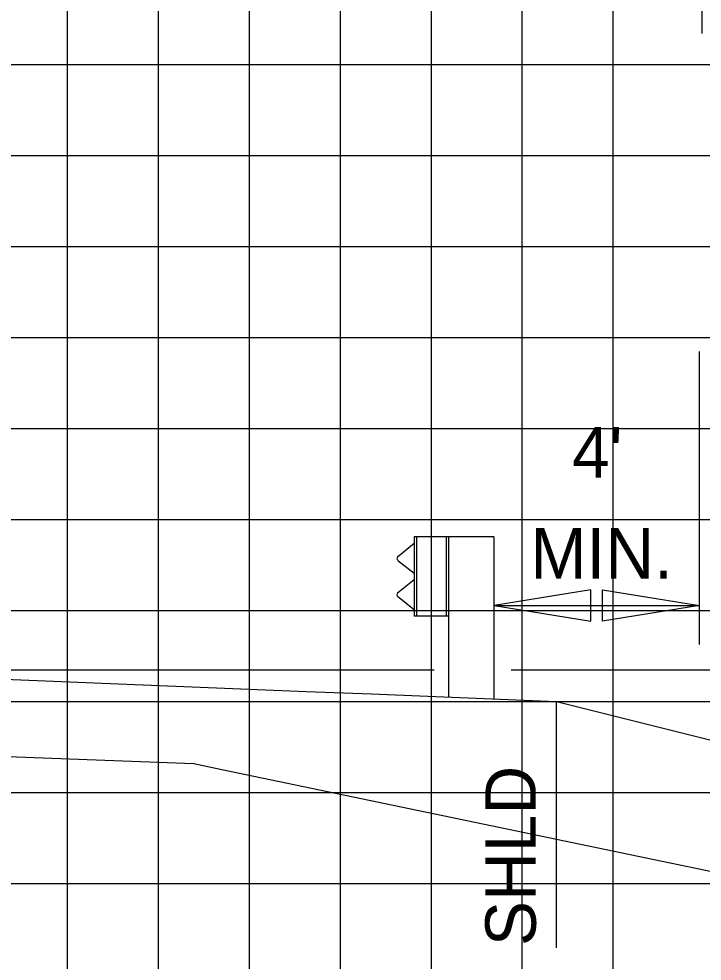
# Model space of a CAD drawing. Extents: x 1797809 to 2198143, y 249608 to 1237864.
# Drawn here: x 2195451.71 to 2195466.74, y 1237189.4 to 1237210.11 of the extents above; entities that cross this region are included whole.
import ezdxf

# ---------------------------------------------------------------- set-up
doc = ezdxf.new("R2010")
doc.units = 0
for name, color, linetype in [('29', 7, 'Continuous'), ('3', 7, 'Continuous'), ('DESIGN - SHEET - Light Grid', 7, 'Continuous'), ('DESIGN - TRAFFIC CONTROL PERMANENT - Signs', 7, 'Continuous'), ('GSDIMS', 7, 'Continuous'), ('GSSHT', 7, 'Continuous'), ('Level 55', 7, 'Continuous'), ('Level 61', 7, 'Continuous')]:
    doc.layers.add(name, color=color, linetype=linetype)

msp = doc.modelspace()

# ---------------------------------------------------------------- linework, layer by layer
at = {"layer": '29'}
for p, q in [((2195460.408, 1237198.73), (2195460.408, 1237196.98)), ((2195462.158, 1237198.73), (2195460.408, 1237198.73)), ((2195460.458, 1237198.73), (2195460.458, 1237196.98)), ((2195461.108, 1237198.73), (2195461.108, 1237196.98)), ((2195461.158, 1237198.73), (2195461.158, 1237195.205)), ((2195462.158, 1237198.73), (2195462.158, 1237195.165)), ((2195460.408, 1237198.58), (2195460.042, 1237198.281)), ((2195460.043, 1237198.21), (2195460.408, 1237197.925)), ((2195460.408, 1237197.785), (2195460.042, 1237197.486)), ((2195460.043, 1237197.415), (2195460.408, 1237197.13)), ((2195461.158, 1237196.98), (2195460.408, 1237196.98))]:
    msp.add_line(p, q, dxfattribs=at)
for centre in [(2195460.077, 1237198.247), (2195460.077, 1237197.452)]:
    msp.add_arc(centre, 0.05, 135, 226.6208, dxfattribs=at)
at = {"layer": '3'}
msp.add_line((2195466.679, 1237196.363), (2195466.679, 1237202.8), dxfattribs=at)
at = {"layer": 'DESIGN - SHEET - Light Grid'}
msp.add_lwpolyline([(2195447.18, 1237194.058), (2195453.801, 1237193.813), (2195455.56, 1237193.748), (2195456.172, 1237193.613), (2195466.949, 1237191.373), (2195471.031, 1237189.607), (2195471.579, 1237189.526), (2195473.786, 1237189.526), (2195475.283, 1237189.526), (2195476.924, 1237188.949), (2195478.068, 1237188.547), (2195481.273, 1237186.029), (2195482.94, 1237185.976), (2195483.149, 1237186.034), (2195483.25, 1237185.955), (2195486.794, 1237185.716)], dxfattribs=at)
at = {"layer": 'DESIGN - TRAFFIC CONTROL PERMANENT - Signs'}
msp.add_lwpolyline([(2195388.783, 1237193.149), (2195390.033, 1237193.149), (2195400.033, 1237193.606), (2195412.033, 1237194.155), (2195421.934, 1237194.607), (2195424.033, 1237194.703), (2195436.033, 1237195.252), (2195440.873, 1237195.473), (2195448.033, 1237195.8), (2195448.695, 1237195.774), (2195449.03, 1237195.76), (2195449.078, 1237195.712), (2195449.103, 1237195.687), (2195451.031, 1237195.61), (2195458.033, 1237195.33), (2195459.468, 1237195.273), (2195463.533, 1237195.11), (2195482.204, 1237190.443)], dxfattribs=at)
at = {"layer": 'GSDIMS'}
for p, q in [((2195466.738, 1237209.793), (2195466.738, 1237211.535)), ((2195460.845, 1237195.8), (2195448.033, 1237195.8)), ((2195468.328, 1237195.8), (2195462.542, 1237195.8)), ((2195463.533, 1237189.696), (2195463.533, 1237195.11))]:
    msp.add_line(p, q, dxfattribs=at)
for points in [[(2195462.164, 1237197.218), (2195464.292, 1237196.87), (2195464.292, 1237197.565)], [(2195466.679, 1237197.218), (2195464.55, 1237196.87), (2195464.55, 1237197.565)]]:
    msp.add_lwpolyline(points, close=True, dxfattribs=at)
at = {"layer": 'GSSHT'}
for p, q in [((2195452.783, 1237163.106), (2195452.783, 1237223.106)), ((2195454.783, 1237163.106), (2195454.783, 1237223.106)), ((2195456.783, 1237163.106), (2195456.783, 1237223.106)), ((2195458.783, 1237163.106), (2195458.783, 1237223.106)), ((2195460.783, 1237163.106), (2195460.783, 1237223.106)), ((2195462.783, 1237163.106), (2195462.783, 1237223.106)), ((2195464.783, 1237163.106), (2195464.783, 1237223.106)), ((2195388.783, 1237209.106), (2195518.783, 1237209.106)), ((2195388.783, 1237207.106), (2195518.783, 1237207.106)), ((2195388.783, 1237205.106), (2195518.783, 1237205.106)), ((2195388.783, 1237203.106), (2195518.783, 1237203.106)), ((2195388.783, 1237201.106), (2195518.783, 1237201.106)), ((2195388.783, 1237199.106), (2195518.783, 1237199.106)), ((2195388.783, 1237197.106), (2195518.783, 1237197.106)), ((2195388.783, 1237195.106), (2195518.783, 1237195.106)), ((2195388.783, 1237193.106), (2195518.783, 1237193.106)), ((2195388.783, 1237191.106), (2195518.783, 1237191.106))]:
    msp.add_line(p, q, dxfattribs=at)
at = {"layer": 'Level 61'}
msp.add_line((2195462.164, 1237197.218), (2195466.679, 1237197.218), dxfattribs=at)

# ---------------------------------------------------------------- texts
at = {"layer": 'Level 55'}
for s, p in [("4'", (2195463.879, 1237200.031)), ('MIN.', (2195462.96, 1237197.81))]:
    msp.add_text(s, height=1.1105, dxfattribs=at).set_placement(p)
msp.add_text('SHLD', height=1.1105, rotation=90, dxfattribs=at).set_placement((2195463.081, 1237189.732))

doc.saveas('drawing.dxf')
